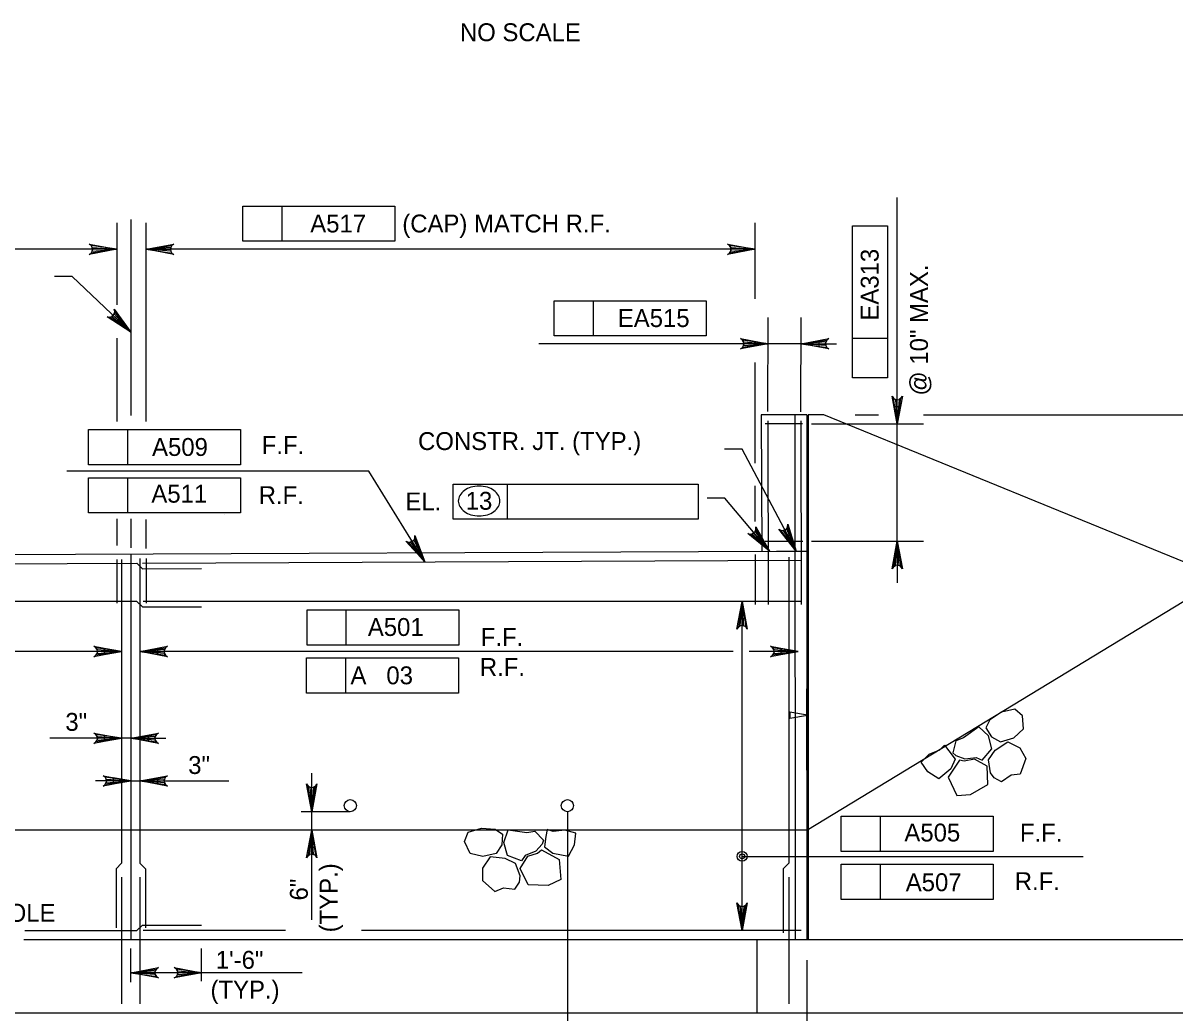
# Model space of a CAD drawing. Extents: x 638255 to 640306, y 296059 to 298435.
# Drawn here: x 638759.2 to 638952.5, y 297346.7 to 297512.8 of the extents above; entities that cross this region are included whole.
import ezdxf

# ---------------------------------------------------------------- set-up
doc = ezdxf.new("R2010")
doc.units = 0
for name, color, linetype in [('4', 7, 'Continuous'), ('Level 10', 7, 'Continuous'), ('Level 3', 7, 'Continuous'), ('Level 5', 7, 'Continuous')]:
    doc.layers.add(name, color=color, linetype=linetype)

# ---------------------------------------------------------------- blocks, each defined once
blk = doc.blocks.new('ROCK')
at = {"layer": '4'}
for points in [[(2.36725, 1.088), (2.2065, 0.82625), (2.378625, 0.506625), (2.66975, 0.3095), (3.128875, 0.403375), (3.48475, 0.6775), (3.4915, 1.123375), (3.25625, 1.36725), (2.783625, 1.308375)], [(1.10175, -0.02725), (1.4015, -0.159125), (1.78825, -0.148875), (1.980875, -0.266), (2.343375, 0.09475), (2.27875, 0.5505), (1.969375, 0.883), (1.4225, 0.553625), (1.152875, 0.479), (1.0105, 0.082)], [(0.74675, 0.359875), (0.882, 0.16), (1.072875, -0.144), (0.892, -0.457375), (0.448125, -0.758625), (0.1, -0.49325), (-0.095, -0.146375), (0.202875, 0.1025), (0.579125, 0.219875)], [(2.231375, -0.71725), (2.2025, -0.266375), (2.45475, 0.037125), (2.9085, 0.28875), (3.2995, 0.047625), (3.46875, -0.344), (3.231625, -0.855), (2.92, -0.860375), (2.5765, -1.054625), (2.340375, -0.904375)], [(1.2085, -0.192875), (0.778375, -0.737625), (1.008375, -1.391375), (1.48725, -1.396875), (2.09825, -1.106625), (2.133375, -0.486375), (1.723125, -0.203375), (1.37425, -0.239875)]]:
    blk.add_lwpolyline(points, close=True, dxfattribs=at)

msp = doc.modelspace()

# ---------------------------------------------------------------- linework, layer by layer
at = {"layer": 'Level 10'}
for p, q in [((638777.29, 297479.82), (638777.29, 297446.93)), ((638883.08, 297447.07), (638883.15, 297424.16)), ((638890.71, 297447.07), (638883.08, 297447.07)), ((638888.69, 297447.07), (638888.75, 297358.96)), ((638890.71, 297447.07), (638890.71, 297358.96)), ((638890.93, 297447.07), (638890.93, 297358.96)), ((638893.59, 297447.07), (638890.93, 297447.07)), ((638957.4, 297420.97), (638893.59, 297447.07)), ((638883.09, 297435.1), (638883.16, 297435.07)), ((638793.05, 297430.41), (638793.05, 297430.41)), ((638777.29, 297429.61), (638777.29, 297424.75)), ((638668.99, 297423.24), (638885.62, 297424.17)), ((638885.62, 297424.17), (638890.82, 297424.19)), ((638777.29, 297423.56), (638777.29, 297358.96)), ((638890.71, 297377.38), (638957.4, 297417.9)), ((638889.29, 297377.38), (638660.38, 297377.38)), ((638890.82, 297377.38), (638887.25, 297377.38)), ((638812.63, 297358.96), (638759.37, 297358.96)), ((638960.47, 297358.96), (638812.63, 297358.96)), ((638882.36, 297358.96), (638882.36, 297346.68)), ((638579.97, 297346.68), (638960.47, 297346.68))]:
    msp.add_line(p, q, dxfattribs=at)
at = {"layer": 'Level 3'}
for p, q in [((638796.12, 297482.08), (638821.61, 297482.08)), ((638796.12, 297476.18), (638796.12, 297482.08)), ((638802.7, 297476.18), (638802.7, 297482.08)), ((638821.61, 297482.08), (638821.61, 297476.18)), ((638905.9, 297445.53), (638905.9, 297483.54)), ((638774.95, 297479.27), (638774.95, 297465.51)), ((638779.89, 297445.96), (638779.89, 297479.27)), ((638882.06, 297466.54), (638882.06, 297479.26)), ((638898.38, 297453.26), (638898.38, 297478.75)), ((638898.38, 297478.75), (638904.27, 297478.75)), ((638904.27, 297478.75), (638904.27, 297453.26)), ((638821.61, 297476.18), (638796.12, 297476.18)), ((638774.95, 297474.84), (638667.47, 297474.84)), ((638882.05, 297474.84), (638779.89, 297474.84)), ((638767.45, 297470.29), (638764.5, 297470.29)), ((638777.29, 297460.92), (638767.45, 297470.29)), ((638848.33, 297466.21), (638873.82, 297466.21)), ((638848.33, 297460.32), (638848.33, 297466.21)), ((638854.91, 297460.32), (638854.91, 297466.21)), ((638873.82, 297466.21), (638873.82, 297460.32)), ((638884.18, 297447.59), (638884.25, 297463.41)), ((638889.74, 297447.58), (638889.8, 297463.4)), ((638774.95, 297459.94), (638774.95, 297445.91)), ((638875.39, 297458.98), (638845.75, 297458.98)), ((638873.82, 297460.32), (638848.33, 297460.32)), ((638884.23, 297458.98), (638856.07, 297458.98)), ((638889.8, 297458.98), (638884.23, 297458.98)), ((638889.78, 297458.98), (638895.7, 297458.98)), ((638904.27, 297459.84), (638898.38, 297459.84)), ((638882.06, 297438.93), (638882.06, 297455.83)), ((638904.27, 297453.26), (638898.38, 297453.26)), ((638905.9, 297448.48), (638905.9, 297451.43)), ((638898.84, 297447.07), (638902.77, 297447.07)), ((638910.29, 297447.07), (639042.21, 297447.07)), ((638891.48, 297445.53), (638910.32, 297445.53)), ((638905.9, 297424.78), (638905.9, 297445.53)), ((638770.22, 297444.58), (638795.72, 297444.58)), ((638770.22, 297438.68), (638770.22, 297444.58)), ((638776.81, 297438.68), (638776.81, 297444.58)), ((638795.72, 297444.58), (638795.72, 297438.68)), ((638879.85, 297441.28), (638876.9, 297441.28)), ((638888.95, 297424.18), (638879.85, 297441.28)), ((638817.22, 297437.59), (638766.58, 297437.59)), ((638814.68, 297437.59), (638766.58, 297437.59)), ((638795.72, 297438.68), (638770.22, 297438.68)), ((638826.66, 297422.38), (638817.22, 297437.59)), ((638770.22, 297430.62), (638770.22, 297436.51)), ((638770.22, 297436.51), (638795.72, 297436.51)), ((638776.81, 297430.62), (638776.81, 297436.51)), ((638795.72, 297436.51), (638795.72, 297430.62)), ((638831.37, 297435.43), (638840.53, 297435.43)), ((638831.37, 297429.54), (638831.37, 297435.43)), ((638840.53, 297429.54), (638840.53, 297435.43)), ((638840.53, 297435.43), (638872.5, 297435.43)), ((638872.5, 297435.43), (638872.5, 297429.54)), ((638882.06, 297429.14), (638882.06, 297435.12)), ((638876.94, 297433.07), (638873.99, 297433.07)), ((638884.48, 297424.16), (638876.94, 297433.07)), ((638795.72, 297430.62), (638770.22, 297430.62)), ((638774.95, 297429.61), (638774.95, 297425.12)), ((638779.89, 297424.64), (638779.89, 297429.51)), ((638872.5, 297429.54), (638831.37, 297429.54)), ((638891.48, 297425.85), (638910.32, 297425.85)), ((638905.9, 297424.78), (638905.9, 297418.88)), ((638806.87, 297414.32), (638832.36, 297414.32)), ((638806.87, 297408.43), (638806.87, 297414.32)), ((638813.45, 297408.43), (638813.45, 297414.32)), ((638832.36, 297414.32), (638832.36, 297408.43)), ((638879.87, 297388.15), (638879.87, 297415.75)), ((638775.76, 297410.4), (638775.76, 297407.29)), ((638832.36, 297408.43), (638806.87, 297408.43)), ((638775.76, 297407.34), (638672.06, 297407.34)), ((638878.38, 297407.34), (638778.83, 297407.34)), ((638889.29, 297407.34), (638881.04, 297407.34)), ((638806.78, 297400.36), (638806.78, 297406.26)), ((638806.78, 297406.26), (638832.27, 297406.26)), ((638813.36, 297400.36), (638813.36, 297406.26)), ((638832.27, 297406.26), (638832.27, 297400.36)), ((638890.71, 297387.43), (638890.71, 297401.08)), ((638832.27, 297400.36), (638806.78, 297400.36)), ((638769.86, 297392.78), (638763.72, 297392.78)), ((638775.76, 297392.78), (638769.32, 297392.78)), ((638777.29, 297392.78), (638775.76, 297392.78)), ((638777.29, 297392.78), (638783.19, 297392.78)), ((638879.87, 297360.49), (638879.87, 297388.93)), ((638777.29, 297385.63), (638771.4, 297385.63)), ((638777.29, 297385.63), (638778.83, 297385.63)), ((638778.83, 297385.63), (638784.72, 297385.63)), ((638784.72, 297385.63), (638793.75, 297385.63)), ((638807.67, 297362.32), (638807.67, 297386.92)), ((638814.13, 297380.45), (638805.89, 297380.45)), ((638896.49, 297379.7), (638921.98, 297379.7)), ((638896.49, 297373.8), (638896.49, 297379.7)), ((638903.07, 297373.8), (638903.07, 297379.7)), ((638921.98, 297379.7), (638921.98, 297373.8)), ((638921.98, 297373.8), (638896.49, 297373.8)), ((638879.87, 297372.93), (638937.11, 297372.93)), ((638896.49, 297365.74), (638896.49, 297371.63)), ((638896.49, 297371.63), (638921.98, 297371.63)), ((638903.07, 297365.74), (638903.07, 297371.63)), ((638921.98, 297371.63), (638921.98, 297365.74)), ((638921.98, 297365.74), (638896.49, 297365.74)), ((638777.29, 297351.86), (638777.29, 297357.5)), ((638789.18, 297352), (638789.18, 297357.5)), ((638890.71, 297355.52), (638890.71, 297334.45)), ((638806.03, 297353.42), (638777.29, 297353.42))]:
    msp.add_line(p, q, dxfattribs=at)
for points in [[(638774.95, 297474.84), (638770.3, 297473.96), (638770.66, 297474.21), (638770.84, 297474.52), (638770.9, 297474.84), (638770.84, 297475.15), (638770.66, 297475.46), (638770.3, 297475.71), (638774.95, 297474.84), (638770.66, 297475.46), (638770.84, 297475.15), (638774.95, 297474.84), (638770.9, 297474.84), (638770.84, 297474.52), (638774.95, 297474.84), (638770.66, 297474.21)], [(638779.89, 297474.84), (638784.54, 297475.71), (638784.19, 297475.46), (638784, 297475.15), (638783.95, 297474.84), (638784, 297474.52), (638784.19, 297474.21), (638784.54, 297473.96), (638779.89, 297474.84), (638784.19, 297474.21), (638784, 297474.52), (638779.89, 297474.84), (638783.95, 297474.84), (638784, 297475.15), (638779.89, 297474.84), (638784.19, 297475.46)], [(638882.05, 297474.84), (638877.4, 297473.96), (638877.76, 297474.21), (638877.95, 297474.52), (638878, 297474.84), (638877.95, 297475.15), (638877.76, 297475.46), (638877.4, 297475.71), (638882.05, 297474.84), (638877.76, 297475.46), (638877.95, 297475.15), (638882.05, 297474.84), (638878, 297474.84), (638877.95, 297474.52), (638882.05, 297474.84), (638877.76, 297474.21)], [(638777.29, 297460.92), (638773.32, 297463.5), (638773.75, 297463.43), (638774.1, 297463.53), (638774.36, 297463.72), (638774.53, 297463.98), (638774.61, 297464.34), (638774.52, 297464.76), (638777.29, 297460.92), (638774.61, 297464.34), (638774.53, 297463.98), (638777.29, 297460.92), (638774.36, 297463.72), (638774.1, 297463.53), (638777.29, 297460.92), (638773.75, 297463.43)], [(638884.23, 297458.98), (638879.58, 297458.11), (638879.94, 297458.35), (638880.12, 297458.67), (638880.17, 297458.98), (638880.12, 297459.29), (638879.94, 297459.6), (638879.58, 297459.85), (638884.23, 297458.98), (638879.94, 297459.6), (638880.12, 297459.29), (638884.23, 297458.98), (638880.17, 297458.98), (638880.12, 297458.67), (638884.23, 297458.98), (638879.94, 297458.35)], [(638889.78, 297458.98), (638894.43, 297459.85), (638894.08, 297459.6), (638893.89, 297459.29), (638893.84, 297458.98), (638893.89, 297458.67), (638894.08, 297458.35), (638894.43, 297458.11), (638889.78, 297458.98), (638894.08, 297458.35), (638893.89, 297458.67), (638889.78, 297458.98), (638893.84, 297458.98), (638893.89, 297459.29), (638889.78, 297458.98), (638894.08, 297459.6)], [(638905.9, 297445.53), (638905.03, 297450.18), (638905.27, 297449.83), (638905.59, 297449.64), (638905.9, 297449.59), (638906.21, 297449.64), (638906.52, 297449.83), (638906.77, 297450.18), (638905.9, 297445.53), (638906.52, 297449.83), (638906.21, 297449.64), (638905.9, 297445.53), (638905.9, 297449.59), (638905.59, 297449.64), (638905.9, 297445.53), (638905.27, 297449.83)], [(638884.48, 297424.16), (638880.8, 297427.15), (638881.23, 297427.04), (638881.58, 297427.1), (638881.86, 297427.26), (638882.06, 297427.5), (638882.18, 297427.84), (638882.14, 297428.28), (638884.48, 297424.16), (638882.18, 297427.84), (638882.06, 297427.5), (638884.48, 297424.16), (638881.86, 297427.26), (638881.58, 297427.1), (638884.48, 297424.16), (638881.23, 297427.04)], [(638888.95, 297424.18), (638886, 297427.88), (638886.39, 297427.68), (638886.75, 297427.66), (638887.05, 297427.76), (638887.3, 297427.95), (638887.49, 297428.26), (638887.54, 297428.7), (638888.95, 297424.18), (638887.49, 297428.26), (638887.3, 297427.95), (638888.95, 297424.18), (638887.05, 297427.76), (638886.75, 297427.66), (638888.95, 297424.18), (638886.39, 297427.68)], [(638826.66, 297422.38), (638823.47, 297425.87), (638823.87, 297425.7), (638824.23, 297425.71), (638824.52, 297425.83), (638824.76, 297426.04), (638824.93, 297426.36), (638824.95, 297426.79), (638826.66, 297422.38), (638824.93, 297426.36), (638824.76, 297426.04), (638826.66, 297422.38), (638824.52, 297425.83), (638824.23, 297425.71), (638826.66, 297422.38), (638823.87, 297425.7)], [(638905.9, 297425.85), (638906.77, 297421.2), (638906.52, 297421.56), (638906.21, 297421.75), (638905.9, 297421.8), (638905.59, 297421.75), (638905.27, 297421.56), (638905.03, 297421.2), (638905.9, 297425.85), (638905.27, 297421.56), (638905.59, 297421.75), (638905.9, 297425.85), (638905.9, 297421.8), (638906.21, 297421.75), (638905.9, 297425.85), (638906.52, 297421.56)], [(638879.87, 297415.75), (638880.74, 297411.1), (638880.5, 297411.46), (638880.18, 297411.65), (638879.87, 297411.7), (638879.56, 297411.65), (638879.25, 297411.46), (638879, 297411.1), (638879.87, 297415.75), (638879.25, 297411.46), (638879.56, 297411.65), (638879.87, 297415.75), (638879.87, 297411.7), (638880.18, 297411.65), (638879.87, 297415.75), (638880.5, 297411.46)], [(638775.76, 297407.34), (638771.11, 297406.47), (638771.46, 297406.72), (638771.65, 297407.03), (638771.7, 297407.34), (638771.65, 297407.65), (638771.46, 297407.96), (638771.11, 297408.21), (638775.76, 297407.34), (638771.46, 297407.96), (638771.65, 297407.65), (638775.76, 297407.34), (638771.7, 297407.34), (638771.65, 297407.03), (638775.76, 297407.34), (638771.46, 297406.72)], [(638778.83, 297407.34), (638783.48, 297408.21), (638783.12, 297407.96), (638782.94, 297407.65), (638782.88, 297407.34), (638782.94, 297407.03), (638783.12, 297406.72), (638783.48, 297406.47), (638778.83, 297407.34), (638783.12, 297406.72), (638782.94, 297407.03), (638778.83, 297407.34), (638782.88, 297407.34), (638782.94, 297407.65), (638778.83, 297407.34), (638783.12, 297407.96)], [(638889.29, 297407.34), (638884.64, 297406.47), (638884.99, 297406.72), (638885.18, 297407.03), (638885.23, 297407.34), (638885.18, 297407.65), (638884.99, 297407.96), (638884.64, 297408.21), (638889.29, 297407.34), (638884.99, 297407.96), (638885.18, 297407.65), (638889.29, 297407.34), (638885.23, 297407.34), (638885.18, 297407.03), (638889.29, 297407.34), (638884.99, 297406.72)], [(638775.76, 297392.78), (638771.11, 297391.91), (638771.46, 297392.16), (638771.65, 297392.47), (638771.7, 297392.78), (638771.65, 297393.1), (638771.46, 297393.41), (638771.11, 297393.66), (638775.76, 297392.78), (638771.46, 297393.41), (638771.65, 297393.1), (638775.76, 297392.78), (638771.7, 297392.78), (638771.65, 297392.47), (638775.76, 297392.78), (638771.46, 297392.16)], [(638777.29, 297392.78), (638781.94, 297393.66), (638781.59, 297393.41), (638781.4, 297393.1), (638781.35, 297392.78), (638781.4, 297392.47), (638781.59, 297392.16), (638781.94, 297391.91), (638777.29, 297392.78), (638781.59, 297392.16), (638781.4, 297392.47), (638777.29, 297392.78), (638781.35, 297392.78), (638781.4, 297393.1), (638777.29, 297392.78), (638781.59, 297393.41)], [(638777.29, 297385.63), (638772.64, 297384.76), (638773, 297385.01), (638773.18, 297385.32), (638773.24, 297385.63), (638773.18, 297385.94), (638773, 297386.25), (638772.64, 297386.5), (638777.29, 297385.63), (638773, 297386.25), (638773.18, 297385.94), (638777.29, 297385.63), (638773.24, 297385.63), (638773.18, 297385.32), (638777.29, 297385.63), (638773, 297385.01)], [(638778.83, 297385.63), (638783.48, 297386.5), (638783.12, 297386.25), (638782.94, 297385.94), (638782.88, 297385.63), (638782.94, 297385.32), (638783.12, 297385.01), (638783.48, 297384.76), (638778.83, 297385.63), (638783.12, 297385.01), (638782.94, 297385.32), (638778.83, 297385.63), (638782.88, 297385.63), (638782.94, 297385.94), (638778.83, 297385.63), (638783.12, 297386.25)], [(638807.67, 297380.46), (638806.8, 297385.11), (638807.05, 297384.75), (638807.36, 297384.57), (638807.67, 297384.51), (638807.98, 297384.57), (638808.29, 297384.75), (638808.54, 297385.11), (638807.67, 297380.46), (638808.29, 297384.75), (638807.98, 297384.57), (638807.67, 297380.46), (638807.67, 297384.51), (638807.36, 297384.57), (638807.67, 297380.46), (638807.05, 297384.75)], [(638807.67, 297377.38), (638808.54, 297372.73), (638808.29, 297373.09), (638807.98, 297373.27), (638807.67, 297373.33), (638807.36, 297373.27), (638807.05, 297373.09), (638806.8, 297372.73), (638807.67, 297377.38), (638807.05, 297373.09), (638807.36, 297373.27), (638807.67, 297377.38), (638807.67, 297373.33), (638807.98, 297373.27), (638807.67, 297377.38), (638808.29, 297373.09)], [(638879.87, 297360.5), (638879, 297365.15), (638879.25, 297364.79), (638879.56, 297364.6), (638879.87, 297364.55), (638880.18, 297364.6), (638880.5, 297364.79), (638880.74, 297365.15), (638879.87, 297360.5), (638880.5, 297364.79), (638880.18, 297364.6), (638879.87, 297360.5), (638879.87, 297364.55), (638879.56, 297364.6), (638879.87, 297360.5), (638879.25, 297364.79)], [(638777.29, 297353.43), (638781.94, 297354.3), (638781.59, 297354.05), (638781.4, 297353.74), (638781.35, 297353.43), (638781.4, 297353.11), (638781.59, 297352.8), (638781.94, 297352.55), (638777.29, 297353.43), (638781.59, 297352.8), (638781.4, 297353.11), (638777.29, 297353.43), (638781.35, 297353.43), (638781.4, 297353.74), (638777.29, 297353.43), (638781.59, 297354.05)], [(638789.24, 297353.43), (638784.59, 297352.55), (638784.95, 297352.8), (638785.14, 297353.11), (638785.19, 297353.43), (638785.14, 297353.74), (638784.95, 297354.05), (638784.59, 297354.3), (638789.24, 297353.43), (638784.95, 297354.05), (638785.14, 297353.74), (638789.24, 297353.43), (638785.19, 297353.43), (638785.14, 297353.11), (638789.24, 297353.43), (638784.95, 297352.8)]]:
    msp.add_lwpolyline(points, dxfattribs=at)
for points in [[(638774.81, 297462.59), (638775.48, 297463.3), (638777.29, 297460.92)], [(638892.75, 297459.47), (638892.75, 297458.49), (638889.8, 297458.98)], [(638905.41, 297448.48), (638906.39, 297448.48), (638905.9, 297445.53)], [(638882.2, 297426.1), (638882.95, 297426.73), (638884.48, 297424.16)], [(638887.13, 297426.55), (638888, 297427.01), (638888.95, 297424.18)], [(638824.67, 297424.65), (638825.51, 297425.17), (638826.65, 297422.41)], [(638880.36, 297412.81), (638879.38, 297412.81), (638879.87, 297415.75)], [(638772.81, 297407.83), (638772.81, 297406.85), (638775.76, 297407.34)], [(638781.78, 297407.83), (638781.78, 297406.85), (638778.83, 297407.34)], [(638886.34, 297407.83), (638886.34, 297406.85), (638889.29, 297407.34)], [(638887.88, 297397.15), (638887.88, 297396.17), (638890.82, 297396.66)], [(638772.81, 297393.27), (638772.81, 297392.29), (638775.76, 297392.78)], [(638780.24, 297393.27), (638780.24, 297392.29), (638777.29, 297392.78)], [(638774.35, 297386.12), (638774.35, 297385.14), (638777.29, 297385.63)], [(638781.78, 297386.12), (638781.78, 297385.14), (638778.83, 297385.63)], [(638808.16, 297374.43), (638807.18, 297374.43), (638807.67, 297377.38)], [(638880.36, 297363.44), (638879.38, 297363.44), (638879.87, 297360.5)]]:
    msp.add_lwpolyline(points, close=True, dxfattribs=at)
for centre, radius in [((638814.13, 297381.47), 1.02), ((638850.55, 297381.47), 1.02), ((638879.87, 297372.96), 0.832), ((638879.87, 297372.96), 0.416)]:
    msp.add_circle(centre, radius, dxfattribs=at)
for centre, radius, start, end in [((638834.07, 297432.59), 1.82, 149.9767, 180), ((638834.87, 297432.13), 2.75, 125.6316, 149.9767), ((638835.4, 297431.39), 3.65, 106.5358, 125.6316), ((638835.74, 297430.24), 4.86, 90, 106.5358), ((638835.74, 297430.24), 4.86, 73.4642, 90), ((638836.09, 297431.39), 3.65, 54.3684, 73.4642), ((638836.61, 297432.13), 2.75, 30.0233, 54.3684), ((638837.42, 297432.59), 1.82, 0, 30.0233), ((638834.07, 297432.59), 1.82, 180, 210.0233), ((638834.87, 297433.06), 2.75, 210.0233, 234.3684), ((638836.61, 297433.06), 2.75, 305.6316, 329.9767), ((638837.42, 297432.59), 1.82, 329.9767, 0), ((638835.4, 297433.79), 3.65, 234.3684, 253.4642), ((638835.74, 297434.95), 4.86, 253.4642, 270), ((638835.74, 297434.95), 4.86, 270, 286.5358), ((638836.09, 297433.79), 3.65, 286.5358, 305.6316)]:
    msp.add_arc(centre, radius, start, end, dxfattribs=at)
at = {"layer": 'Level 5'}
for p, q in [((638889.99, 297445.53), (638883.75, 297445.53)), ((638884.18, 297446.04), (638884.24, 297415.24)), ((638889.74, 297446.04), (638889.8, 297415.24)), ((638883.75, 297425.85), (638890.06, 297425.85)), ((638659.87, 297421.67), (638778.33, 297422.18)), ((638774.95, 297422.79), (638774.94, 297415.46)), ((638775.76, 297422.79), (638775.76, 297371.81)), ((638778.33, 297422.18), (638779.26, 297421.24)), ((638778.83, 297422.93), (638778.83, 297371.81)), ((638779.26, 297422.18), (638889.8, 297422.65)), ((638779.89, 297422.93), (638779.88, 297415.45)), ((638882.07, 297423.62), (638882.06, 297415.24)), ((638887.7, 297423.16), (638887.7, 297371.81)), ((638779.26, 297421.24), (638789.18, 297421.29)), ((638778.32, 297415.75), (638659.87, 297415.75)), ((638778.32, 297415.75), (638779.24, 297414.82)), ((638779.24, 297414.82), (638789.17, 297414.82)), ((638889.8, 297415.75), (638779.37, 297415.75)), ((638850.55, 297380.45), (638850.55, 297333.56)), ((638775.76, 297371.81), (638774.82, 297370.88)), ((638778.83, 297371.81), (638779.76, 297370.88)), ((638887.7, 297371.81), (638886.77, 297370.88)), ((638774.82, 297370.88), (638774.82, 297360.96)), ((638779.76, 297370.88), (638779.76, 297360.96)), ((638886.77, 297370.88), (638886.77, 297360.11)), ((638775.76, 297369.49), (638775.76, 297348.22)), ((638778.83, 297369.49), (638778.83, 297348.22)), ((638887.7, 297369.49), (638887.7, 297348.22)), ((638778.32, 297360.49), (638759.52, 297360.49)), ((638778.32, 297360.5), (638779.24, 297361.43)), ((638779.24, 297361.43), (638789.17, 297361.43)), ((638803.24, 297360.5), (638779.37, 297360.5)), ((638889.8, 297360.5), (638815.99, 297360.5))]:
    msp.add_line(p, q, dxfattribs=at)

# ---------------------------------------------------------------- block references
at = {"layer": 'Level 3', "xscale": 4.911876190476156}
for p, yscale, rotation in [((638910.32, 297389.51), 4.911876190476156, 5.152771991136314), ((638851.23, 297377.32), -4.911876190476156, -156.2166383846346)]:
    msp.add_blockref('ROCK', p, dxfattribs=dict(at, yscale=yscale, rotation=rotation))

# ---------------------------------------------------------------- texts
at = {"layer": 'Level 3'}
for s, height, p in [('NO SCALE', 3, (638832.52, 297509.76)), ('A517', 3, (638807.41, 297477.66)), ('(CAP) MATCH R.F.', 3.0001, (638822.85, 297477.66)), ('EA515', 3, (638859.01, 297461.79)), ('A509', 3, (638780.87, 297440.16)), ('F.F.', 3, (638799.27, 297440.49)), ('CONSTR. JT. (TYP.)', 3.0001, (638825.49, 297441.15)), ('A511', 3, (638780.75, 297432.32)), ('R.F.', 3, (638798.76, 297432.08)), ('EL.', 3, (638823.37, 297431.02)), ('13', 3, (638833.49, 297431.13)), ('A501', 3, (638817.07, 297409.95)), ('F.F.', 3, (638836.02, 297408.29)), ('A   03', 3, (638814.16, 297401.84)), ('R.F.', 3, (638835.86, 297403.24)), ('3"', 3, (638766.32, 297394.03)), ('3"', 3, (638786.93, 297386.79)), ('A505', 3, (638907.09, 297375.46)), ('F.F.', 3, (638926.47, 297375.43)), ('A507', 3, (638907.32, 297367.12)), ('R.F.', 3, (638925.61, 297367.3)), ('WEEPHOLE', 3, (638741.93, 297361.98)), ('1\'-6"', 3, (638791.56, 297354.1)), ('(TYP.)', 3, (638790.67, 297349.1))]:
    msp.add_text(s, height=height, dxfattribs=at).set_placement(p)
for s, p in [('EA313', (638902.77, 297462.87)), ('@ 10" MAX.', (638911.04, 297450.29)), ('(TYP.)', (638811.99, 297360.21)), ('6"', (638807, 297365.56))]:
    msp.add_text(s, height=3, rotation=90, dxfattribs=at).set_placement(p)

doc.saveas('drawing.dxf')
